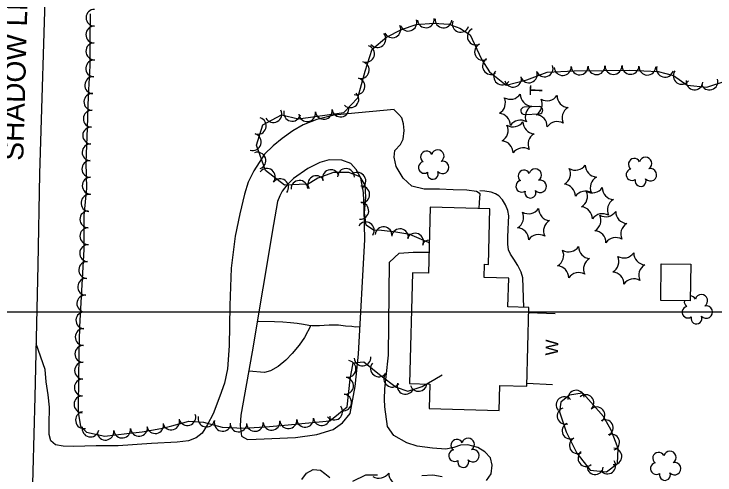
# Model space of a CAD drawing. Extents: x 353423 to 364002, y 127000 to 201942.
# Drawn here: x 362635.1 to 362968.4, y 131922.4 to 132141.6 of the extents above; entities that cross this region are included whole.
import ezdxf

# ---------------------------------------------------------------- set-up
doc = ezdxf.new("R2010")
doc.units = 0
for name, color, linetype in [('E_DTM_SlopeBottom', 7, 'Continuous'), ('E_DTM_SlopeTop', 7, 'Continuous'), ('E_FEN_Generic', 7, 'Continuous'), ('E_LAND_TreeLine', 7, 'Continuous'), ('E_MISCPROP', 7, 'Continuous'), ('E_RW_IP', 7, 'Continuous'), ('E_WTR_FlowLine', 7, 'Continuous')]:
    doc.layers.add(name, color=color, linetype=linetype)

msp = doc.modelspace()

# ---------------------------------------------------------------- linework, layer by layer
at = {"layer": 'E_DTM_SlopeBottom'}
for points in [[(362879.88, 131999.74), (362892.39, 131999.2)], [(362878.93, 131966.05), (362891.16, 131965.46)]]:
    msp.add_lwpolyline(points, dxfattribs=at)
at = {"layer": 'E_DTM_SlopeTop'}
msp.add_lwpolyline([(362993.04, 132218.41), (362943.94, 132219.42), (362907.69, 132219.94), (362880.39, 132220.07), (362842.41, 132220.2), (362789.35, 132220.64), (362747.57, 132220.86), (362713.65, 132220.66), (362702.04, 132220.67), (362693.64, 132220.01), (362688.05, 132218.28), (362683.37, 132216.2), (362678.76, 132213.03), (362672.53, 132207.56), (362665.6, 132199.29), (362660.86, 132192.56), (362658.48, 132187.64), (362655.18, 132177.21), (362650.19, 132163.74), (362647.28, 132065.56), (362646.4, 132022.13), (362645.02, 131959.53), (362643.09, 131888.52)], dxfattribs=at)
at = {"layer": 'E_FEN_Generic'}
msp.add_line((362765.43, 131946.32), (362776.83, 131947.3), dxfattribs=at)
msp.add_line((362765.43, 131946.32), (362776.83, 131947.3), dxfattribs=at)
for points in [[(362671.26, 132141.67), (362671.15, 132128.74), (362671.2, 132116.97), (362670.37, 132102.68), (362669.82, 132087.38), (362669.22, 132070.99), (362669.48, 132058.85), (362668.32, 132045.81), (362668.33, 132029.67), (362667.21, 132010.19), (362666.28, 131992.89), (362665.94, 131980.04), (362665.77, 131967.68), (362665.54, 131955.59), (362665.54, 131952.06), (362666.77, 131945.62), (362669.6, 131942.77), (362678.26, 131940.85), (362688.66, 131942.14), (362696.06, 131942.89), (362704.95, 131944.47), (362710.12, 131945.74), (362717.17, 131947.68), (362718.28, 131948.03), (362725.17, 131947.46), (362734.07, 131945.11), (362744.59, 131944.71), (362756.53, 131945.51), (362765.43, 131946.32)], [(362671.26, 132141.67), (362671.15, 132128.74), (362671.2, 132116.97), (362670.37, 132102.68), (362669.82, 132087.38), (362669.22, 132070.99), (362669.48, 132058.85), (362668.32, 132045.81), (362668.33, 132029.67), (362667.21, 132010.19), (362666.28, 131992.89), (362665.94, 131980.04), (362665.77, 131967.68), (362665.54, 131955.59), (362665.54, 131952.06), (362666.77, 131945.62), (362669.6, 131942.77), (362678.26, 131940.85), (362688.66, 131942.14), (362696.06, 131942.89), (362704.95, 131944.47), (362710.12, 131945.74), (362717.17, 131947.68), (362718.28, 131948.03), (362725.17, 131947.46), (362734.07, 131945.11), (362744.59, 131944.71), (362756.53, 131945.51), (362765.43, 131946.32)], [(362832.51, 132032.67), (362832.17, 132032.91), (362823.34, 132036.73), (362816.65, 132037.95), (362809.86, 132038.61), (362806.08, 132038.81), (362802.53, 132041.16), (362801.77, 132047.13), (362802.32, 132054.52), (362802.06, 132060.23), (362799.63, 132064.21), (362794.22, 132066.24), (362787.05, 132066.27), (362779.49, 132063.63), (362774.18, 132060.3), (362774.18, 132060.71), (362763.74, 132060.3), (362754.75, 132067.28), (362750.36, 132079.31), (362753.37, 132088.96), (362762.26, 132093.72), (362770.33, 132091.81), (362791.93, 132094.82), (362798.59, 132101.84), (362802, 132114.46), (362805.39, 132124.93), (362812.21, 132130.67), (362819.38, 132134.23), (362826.29, 132136.62), (362834.78, 132137.37), (362841.77, 132136.77), (362847.11, 132134.89), (362851.93, 132131.8), (362853.89, 132127.69), (362857.55, 132119.86), (362861.11, 132114.12), (362869.03, 132107.88), (362878.86, 132110.31), (362888.63, 132114), (362901.38, 132114.58), (362915.29, 132114.82), (362927.73, 132114.9), (362941.42, 132114.3), (362948.74, 132112.36), (362955.18, 132107.82), (362964.47, 132106.93), (362973.66, 132109.81)], [(362776.83, 131947.3), (362785.31, 131948.22), (362793.49, 131954.87), (362794.96, 131967.93), (362796.28, 131975.74), (362801.36, 131976.22), (362809.65, 131969.63), (362816.73, 131964.14), (362822.38, 131962.22), (362829.09, 131964.54), (362835.13, 131967.99), (362838.6, 131970.06)], [(362776.83, 131947.3), (362785.31, 131948.22), (362793.49, 131954.87), (362794.96, 131967.93), (362796.28, 131975.74), (362801.36, 131976.22), (362809.65, 131969.63), (362816.73, 131964.14), (362822.38, 131962.22), (362829.09, 131964.54), (362831.05, 131965.66)], [(362905.86, 131960.93), (362905.17, 131961.24), (362899.15, 131960.4), (362895.08, 131956.99), (362894.48, 131952.42), (362897.56, 131942.96), (362902.64, 131932.75), (362909.02, 131924.73), (362916.77, 131923.86), (362922.11, 131927.85), (362922.41, 131935.01), (362919, 131943.78), (362915.4, 131950.24), (362905.86, 131960.93)]]:
    msp.add_lwpolyline(points, dxfattribs=at)
for centre, radius, start, end in [((362673.34, 132139.87), 4, 89.5378, 269.5225), ((362822.6, 132137.56), 4.01, 199.0322, 19.0169), ((362830.92, 132139.14), 4.01, 185.1041, 5.0888), ((362839.27, 132139.09), 4.01, 175.0655, 355.0502), ((362847.49, 132136.98), 4.01, 160.6551, 340.6398), ((362673.27, 132131.87), 4, 89.5378, 269.5225), ((362814.97, 132134.38), 4.01, 206.4286, 26.4133), ((362854.67, 132130.94), 4.01, 115.5321, 295.5168), ((362807.88, 132129.77), 4.01, 220.0977, 40.0824), ((362673.27, 132123.9), 4, 90.2559, 270.2406), ((362802.47, 132122.73), 4.01, 252.0682, 72.0529), ((362858.09, 132123.67), 4.01, 115.065, 295.0496), ((362673.23, 132115.77), 4, 86.6562, 266.6409), ((362861.86, 132116.89), 4.01, 121.8015, 301.7862), ((362799.97, 132115), 4.01, 254.8783, 74.863), ((362887.37, 132115.77), 4.01, 200.6927, 20.6774), ((362895.99, 132116.44), 4.01, 182.6221, 2.6067), ((362904.06, 132116.73), 4.01, 180.9839, 0.9685), ((362912.07, 132116.86), 4.01, 180.9839, 0.9685), ((362920.11, 132116.95), 4.01, 180.3805, 0.3652), ((362928.23, 132116.98), 4.01, 177.4965, 357.4812), ((362936.24, 132116.63), 4.01, 177.4965, 357.4812), ((362944.6, 132115.62), 4.01, 165.1371, 345.1218), ((362867.16, 132112.02), 4.01, 141.7586, 321.7432), ((362879.87, 132112.93), 4.01, 200.6927, 20.6774), ((362952.55, 132112.24), 4.01, 144.8166, 324.8013), ((362672.76, 132107.78), 4, 86.6562, 266.6409), ((362797.88, 132107.26), 4.01, 254.8783, 74.863), ((362872.39, 132110.87), 4.01, 193.9121, 13.8968), ((362958.68, 132109.59), 4.01, 174.5854, 354.5701), ((362965.75, 132109.53), 4.01, 197.3887, 17.3733), ((362672.36, 132099.84), 4, 87.9485, 267.9332), ((362795.02, 132101.13), 4.01, 226.5112, 46.4959), ((362871.08, 132106.79), 5.72, 239.7427, 325.5076), ((362881.52, 132103.52), 5.72, 179.7427, 265.5076), ((362863.02, 132099.38), 5.72, 299.7427, 25.5076), ((362880.51, 132098.72), 5.72, 299.7427, 25.5076), ((362888.56, 132106.13), 5.72, 239.7427, 325.5076), ((362899, 132102.86), 5.72, 179.7427, 265.5076), ((362790.34, 132096.72), 4.01, 187.9449, 7.9296), ((362883.91, 132092.85), 5.72, 119.7427, 205.5076), ((362901.39, 132092.18), 5.72, 119.7427, 205.5076), ((362672.07, 132091.84), 4, 87.9485, 267.9332), ((362758.39, 132094.03), 4.01, 208.2079, 28.1926), ((362767.36, 132094.67), 4.01, 166.6881, 346.6728), ((362774.47, 132094.5), 4.01, 187.9449, 7.9296), ((362782.41, 132095.61), 4.01, 187.9449, 7.9296), ((362865.42, 132088.7), 5.72, 359.7427, 85.5076), ((362882.9, 132088.04), 5.72, 359.7427, 85.5076), ((362751.01, 132088.44), 4.01, 252.6719, 72.6566), ((362872.37, 132093.66), 5.72, 239.7427, 325.5076), ((362875.86, 132085.44), 5.72, 59.7427, 145.5076), ((362882.81, 132090.39), 5.72, 179.7427, 265.5076), ((362893.34, 132084.77), 5.72, 59.7427, 145.5076), ((362671.78, 132083.85), 4, 87.918, 267.9027), ((362864.32, 132086.25), 5.72, 299.7427, 25.5076), ((362748.62, 132080.79), 4.01, 252.6719, 72.6566), ((362885.2, 132079.72), 5.72, 119.7427, 205.5076), ((362671.49, 132075.85), 4, 87.918, 267.9027), ((362866.71, 132075.57), 5.72, 359.7427, 85.5076), ((362831.22, 132073.64), 2.78, 25.9259, 233.6989), ((362836.58, 132074.04), 2.97, 302.955, 164.1889), ((362877.15, 132072.31), 5.72, 59.7427, 145.5076), ((362750.83, 132071.9), 4.01, 290.0393, 110.024), ((362935.36, 132070.57), 2.97, 302.955, 164.1889), ((362671.38, 132067.97), 4, 91.2157, 271.2004), ((362830.18, 132068.69), 2.78, 102.6029, 303.614), ((362838.91, 132068.67), 2.97, 220.6058, 103.5791), ((362901.99, 132073.07), 5.72, 239.7427, 325.5076), ((362912.43, 132069.8), 5.72, 179.7427, 265.5076), ((362930, 132070.17), 2.78, 25.9259, 233.6989), ((362755.31, 132064.19), 4.01, 322.2109, 142.1956), ((362785.74, 132063.59), 4.01, 19.2322, 199.2169), ((362792.94, 132064.14), 4.01, 359.7518, 179.7365), ((362834.25, 132065.71), 2.61, 165.311, 23.2437), ((362877.57, 132064.65), 2.78, 25.9259, 233.6989), ((362882.93, 132065.06), 2.97, 302.955, 164.1889), ((362893.94, 132065.66), 5.72, 299.7427, 25.5076), ((362928.96, 132065.21), 2.78, 102.6029, 303.614), ((362937.69, 132065.2), 2.97, 220.6058, 103.5791), ((362671.55, 132059.98), 4, 91.2157, 271.2004), ((362761.64, 132059.28), 4.01, 322.2109, 142.1956), ((362778.8, 132060.72), 4.01, 32.0905, 212.0752), ((362798.34, 132062.29), 4.01, 301.3953, 121.3799), ((362914.82, 132059.13), 5.72, 119.7427, 205.5076), ((362933.03, 132062.23), 2.61, 165.311, 23.2437), ((362770.81, 132058.48), 4.01, 2.2511, 182.2358), ((362800.16, 132055.82), 4.01, 272.6462, 92.6309), ((362876.53, 132059.7), 2.78, 102.6029, 303.614), ((362885.26, 132059.69), 2.97, 220.6058, 103.5791), ((362896.33, 132054.98), 5.72, 359.7427, 85.5076), ((362880.6, 132056.72), 2.61, 165.311, 23.2437), ((362906.77, 132051.72), 5.72, 59.7427, 145.5076), ((362902.03, 132054.91), 5.72, 299.7427, 25.5076), ((362910.09, 132062.32), 5.72, 239.7427, 325.5076), ((362920.53, 132059.05), 5.72, 179.7427, 265.5076), ((362670.95, 132051.77), 4, 84.9483, 264.933), ((362922.92, 132048.38), 5.72, 119.7427, 205.5076), ((362799.74, 132048.07), 4.01, 265.7547, 85.7394), ((362904.43, 132044.23), 5.72, 359.7427, 85.5076), ((362670.42, 132043.98), 4, 90.0538, 270.0385), ((362871.71, 132044.98), 5.72, 299.7427, 25.5076), ((362879.76, 132052.39), 5.72, 239.7427, 325.5076), ((362890.2, 132049.12), 5.72, 179.7427, 265.5076), ((362914.87, 132040.96), 5.72, 59.7427, 145.5076), ((362916.48, 132050.97), 5.72, 239.7427, 325.5076), ((362926.92, 132047.7), 5.72, 179.7427, 265.5076), ((362892.59, 132038.45), 5.72, 119.7427, 205.5076), ((362908.43, 132043.56), 5.72, 299.7427, 25.5076), ((362670.42, 132035.98), 4, 90.0538, 270.0385), ((362802.38, 132038.74), 4.01, 326.4522, 146.4368), ((362810.83, 132036.41), 4.01, 354.3648, 174.3495), ((362874.1, 132034.3), 5.72, 359.7427, 85.5076), ((362929.31, 132037.02), 5.72, 119.7427, 205.5076), ((362818.61, 132035.45), 4.01, 349.6825, 169.6671), ((362825.81, 132033.37), 4.01, 336.6418, 156.6265), ((362884.54, 132031.03), 5.72, 59.7427, 145.5076), ((362910.82, 132032.88), 5.72, 359.7427, 85.5076), ((362832.6, 132030.05), 4.01, 90.7172, 145.0185), ((362921.26, 132029.61), 5.72, 59.7427, 145.5076), ((362670.33, 132027.86), 4, 86.705, 266.6897), ((362898.8, 132034.26), 5.72, 239.7427, 325.5076), ((362909.24, 132030.99), 5.72, 179.7427, 265.5076), ((362890.74, 132026.85), 5.72, 299.7427, 25.5076), ((362916.98, 132023.91), 5.72, 299.7427, 25.5076), ((362925.03, 132031.32), 5.72, 239.7427, 325.5076), ((362935.47, 132028.05), 5.72, 179.7427, 265.5076), ((362669.87, 132019.88), 4, 86.705, 266.6897), ((362911.63, 132020.32), 5.72, 119.7427, 205.5076), ((362893.14, 132016.18), 5.72, 359.7427, 85.5076), ((362937.86, 132017.38), 5.72, 119.7427, 205.5076), ((362903.58, 132012.91), 5.72, 59.7427, 145.5076), ((362919.37, 132013.23), 5.72, 359.7427, 85.5076), ((362669.4, 132011.89), 4, 86.705, 266.6897), ((362929.81, 132009.97), 5.72, 59.7427, 145.5076), ((362668.97, 132003.91), 4, 86.9184, 266.9031), ((362956.57, 132004.81), 2.78, 25.9259, 88.5229), ((362961.93, 132005.22), 2.97, 302.955, 164.1889), ((362956.57, 132004.81), 2.78, 171.0633, 233.6989), ((362668.54, 131995.92), 4, 86.9184, 266.9031), ((362955.53, 131999.86), 2.78, 102.6029, 303.614), ((362964.26, 131999.85), 2.97, 220.6058, 103.5791), ((362959.6, 131996.88), 2.61, 165.311, 23.2437), ((362668.24, 131987.99), 4, 88.5089, 268.4936), ((362668.03, 131980.01), 4, 89.2339, 269.2186), ((362793.67, 131972.84), 4, 260.3954, 80.3801), ((362800.77, 131978.27), 4, 185.4096, 5.3943), ((362667.92, 131972.01), 4, 89.2339, 269.2186), ((362808.62, 131973.13), 4, 141.5591, 321.5437), ((362814.9, 131968.21), 4, 142.2157, 322.2004), ((362667.79, 131964), 4, 88.889, 268.8737), ((362792.5, 131964.82), 4, 263.5726, 83.5573), ((362821.25, 131964.82), 4, 161.2265, 341.2112), ((362827.46, 131966.19), 4, 199.0654, 352.1968), ((362667.64, 131956), 4, 88.889, 268.8737), ((362791.6, 131956.87), 4, 263.5726, 83.5573), ((362902.34, 131958.79), 3.89, 7.9592, 187.9438), ((362906.93, 131956.68), 3.89, 311.7601, 131.7448), ((362896.75, 131955.74), 3.89, 39.9777, 219.9624), ((362787.33, 131952.57), 4, 219.1216, 39.1062), ((362897.25, 131950.49), 3.89, 108.0183, 288.0029), ((362912.11, 131950.87), 3.89, 311.7601, 131.7448), ((362668.35, 131948.51), 4, 100.8701, 280.8548), ((362717.49, 131949.98), 4, 197.4027, 17.3874), ((362726.59, 131949.25), 4, 165.2394, 345.2241), ((362781.41, 131949.9), 4, 186.2388, 6.2235), ((362702.24, 131946.11), 4, 190.1149, 10.0996), ((362709.86, 131947.84), 4, 195.379, 15.3637), ((362734.32, 131947.21), 4, 165.2394, 345.2241), ((362741.85, 131946.91), 4, 177.845, 357.8297), ((362749.62, 131947.15), 4, 183.8052, 3.7899), ((362757.55, 131947.7), 4, 185.2271, 5.2117), ((362765.53, 131948.43), 4, 184.9036, 4.8883), ((362773.5, 131949.11), 4, 184.9036, 4.8883), ((362899.61, 131943.4), 3.89, 116.4805, 296.4652), ((362916.11, 131944.78), 3.89, 299.1449, 119.1296), ((362671.46, 131944.5), 4, 167.474, 347.4586), ((362678.57, 131942.99), 4, 187.0818, 7.0665), ((362686.51, 131943.98), 4, 187.0818, 7.0665), ((362694.51, 131944.83), 4, 185.7896, 5.7742), ((362851.01, 131936.94), 2.97, 302.955, 164.1889), ((362903.08, 131936.43), 3.89, 116.4805, 296.4652), ((362919.09, 131937.92), 3.89, 291.2153, 111.2), ((362845.65, 131936.54), 2.78, 25.9259, 233.6989), ((362844.62, 131931.58), 2.78, 102.6029, 303.614), ((362853.34, 131931.57), 2.97, 220.6058, 103.5791), ((362907.15, 131930.36), 3.89, 128.5077, 308.4924), ((362920.21, 131931.23), 3.89, 267.6404, 87.625), ((362941.56, 131930.38), 2.78, 25.9259, 233.6989), ((362946.92, 131930.79), 2.97, 302.955, 164.1889), ((362848.68, 131928.6), 2.61, 165.311, 23.2437), ((362911.44, 131926.51), 3.89, 173.5798, 353.5645), ((362917.31, 131926.8), 3.89, 216.7744, 36.7591), ((362940.52, 131925.43), 2.78, 102.6029, 303.614), ((362949.25, 131925.42), 2.97, 220.6058, 103.5791), ((362808.56, 131926.56), 5.72, 239.7427, 325.5076), ((362819.01, 131923.29), 5.72, 179.7427, 265.5076), ((362944.59, 131922.45), 2.61, 165.311, 23.2437)]:
    msp.add_arc(centre, radius, start, end, dxfattribs=at)
at = {"layer": 'E_LAND_TreeLine'}
msp.add_line((360000, 132000), (364000, 132000), dxfattribs=at)
at = {"layer": 'E_MISCPROP'}
for points in [[(362815.78, 132096.18), (362793.85, 132094.24), (362787.3, 132093.46), (362779.15, 132091.4), (362772.6, 132089.01), (362767.66, 132086.09), (362762.57, 132082.36), (362758.24, 132078.92), (362754.18, 132074.92), (362749.17, 132067.06), (362746.4, 132061.6), (362744.66, 132055.97), (362742.53, 132046.61), (362740.25, 132036.02), (362738.4, 132020.78), (362737.68, 132002.93), (362737.38, 131983.83), (362736.67, 131972.89), (362735.17, 131966.05), (362732.93, 131959.94), (362729.72, 131951.4), (362727.1, 131946.34), (362724.58, 131942.32), (362721.63, 131940.07), (362718.04, 131938.69), (362712.73, 131937.96), (362700.43, 131937.39), (362684.6, 131936.32), (362674.11, 131936.25), (362663.41, 131935.89), (362658.47, 131936.12), (362654.87, 131936.67), (362652.59, 131938.66), (362651.74, 131941.63), (362651.76, 131946.43), (362652.01, 131954.71), (362651.3, 131960.46), (362650.37, 131966.7), (362649.88, 131972.55), (362645.57, 131984.71)], [(362856.21, 132049.09), (362856.49, 132051.93), (362856.74, 132056.19), (362854.96, 132057.24), (362850.44, 132057.79), (362843.98, 132058.09), (362837.48, 132058.28), (362830.14, 132058.35), (362824.27, 132059.83), (362820.14, 132063.6), (362816.86, 132069.1), (362815.8, 132073.5), (362816.19, 132076.77), (362818.82, 132079.53), (362820.19, 132082.11), (362820.62, 132086.3), (362820.28, 132089.37), (362819.42, 132092.33), (362818.02, 132093.81), (362815.68, 132096.17)], [(362743, 131950.89), (362742.64, 131945.87), (362743.25, 131940.84), (362746.15, 131939.23), (362750.31, 131939.35), (362768.89, 131940.28), (362779.06, 131941.71), (362786.9, 131944.08), (362791.28, 131947.14), (362794.94, 131951.66), (362797.35, 131964.5), (362798.85, 131979.82), (362801.85, 132034.38), (362801.53, 132048.83), (362801.26, 132056.81), (362799.96, 132063.58), (362797.77, 132067.7), (362795.17, 132070.49), (362790.96, 132072.17), (362785.01, 132072.24), (362780.49, 132071.05), (362774.76, 132068.17), (362768.04, 132063.44), (362764.74, 132060.25), (362762.55, 132057.36), (362761.44, 132055.2), (362760.43, 132052.47), (362758.41, 132041.46)], [(362758.41, 132041.46), (362748.4, 131980.93), (362743, 131950.89)], [(362859.79, 131919.75), (362862.04, 131922.87), (362862.46, 131927.07), (362861.64, 131930.53), (362858.9, 131933.39), (362855.62, 131935.41), (362850.91, 131936.73), (362847.36, 131936.64), (362844.19, 131935.54), (362840.47, 131934.69), (362834.04, 131935.07), (362826.79, 131936.11), (362821.87, 131937.75), (362815.76, 131941.25), (362812.74, 131945.44), (362811.38, 131954.74), (362811.22, 131958.49), (362811.48, 131963.33), (362812.06, 131969.17), (362813.22, 131979.45), (362813.63, 132023.63), (362818.22, 132027.87), (362824.9, 132028.42), (362832.39, 132028.34)], [(362776.18, 131993.55), (362773.27, 131987.85), (362770.61, 131984.08), (362767.31, 131980.24), (362764.38, 131977.01), (362760.64, 131973.97), (362757.1, 131971.94), (362754.14, 131971.15), (362746.76, 131971.81)], [(362750.82, 131995.56), (362758.99, 131995.42), (362762.91, 131995.23), (362766.53, 131994.97), (362769.73, 131994.56), (362772.8, 131994.05), (362775.26, 131993.63), (362776.86, 131993.49), (362778.82, 131993.5), (362780.4, 131993.46), (362782.56, 131993.62), (362784.89, 131993.74), (362789.46, 131993.77), (362792.65, 131993.38), (362795.69, 131993.11), (362797.45, 131992.92), (362799.58, 131993.03)], [(362771.93, 131920.21), (362774.13, 131923.22), (362777.27, 131925.03), (362780.85, 131924.75), (362782.88, 131923.1), (362785.2, 131921.23)], [(362796.15, 131919.51), (362802.36, 131922.49), (362807.95, 131922.39)], [(362828.93, 131922.15), (362834.24, 131922.49), (362838.73, 131921.65)]]:
    msp.add_lwpolyline(points, dxfattribs=at)
at = {"layer": 'E_WTR_FlowLine'}
for p, q in [((362884.73, 132097.6), (362877.71, 132097.33)), ((362877.86, 132093.84), (362884.96, 132094.11))]:
    msp.add_line(p, q, dxfattribs=at)
msp.add_lwpolyline([(362877.54, 132002.11), (362876.99, 132016.17), (362876.18, 132018.93), (362874.6, 132022.05), (362872.82, 132025.02), (362871.23, 132027.39), (362870.16, 132029.53), (362869.95, 132032.25), (362869.9, 132035.56), (362870.03, 132039.14), (362870.26, 132042.66), (362870.38, 132045.62), (362869.85, 132048.14), (362868.85, 132050.92), (362867.38, 132053.26), (362865.6, 132055.12), (362864.04, 132056.18), (362861.9, 132056.92), (362858.93, 132057.38), (362856.52, 132057.54)], dxfattribs=at)
for points in [[(362832.5, 131954.02), (362865.83, 131953.07), (362866.17, 131964.99), (362878.89, 131964.63), (362879.95, 132002.04), (362869.94, 132002.32), (362870.32, 132015.95), (362858.67, 132016.28), (362858.85, 132022.62), (362860.64, 132022.57), (362861.39, 132048.95), (362832.99, 132049.75), (362832.1, 132018.38), (362824.61, 132018.59), (362823.12, 131965.88), (362832.83, 131965.61)], [(362942.65, 132005.39), (362942.88, 132022.89), (362956.84, 132022.71), (362956.61, 132005.21)]]:
    msp.add_lwpolyline(points, close=True, dxfattribs=at)
for centre, start, end in [((362877.8, 132095.59), 92.9138, 272.1645), ((362884.78, 132095.85), 275.732, 91.7793)]:
    msp.add_arc(centre, 1.75, start, end, dxfattribs=at)

# ---------------------------------------------------------------- texts
at = {"layer": 'E_DTM_SlopeBottom'}
msp.add_text('W', height=6, rotation=88.7744, dxfattribs=at).set_placement((362893.75, 131979.15))
at = {"layer": 'E_RW_IP'}
msp.add_text('SHADOW LN.', height=10, rotation=88.4424, dxfattribs=at).set_placement((362639.47, 132071.78))
at = {"layer": 'E_WTR_FlowLine'}
msp.add_text('T', height=6, rotation=88.4042, dxfattribs=at).set_placement((362886.24, 132102.83))

doc.saveas('drawing.dxf')
